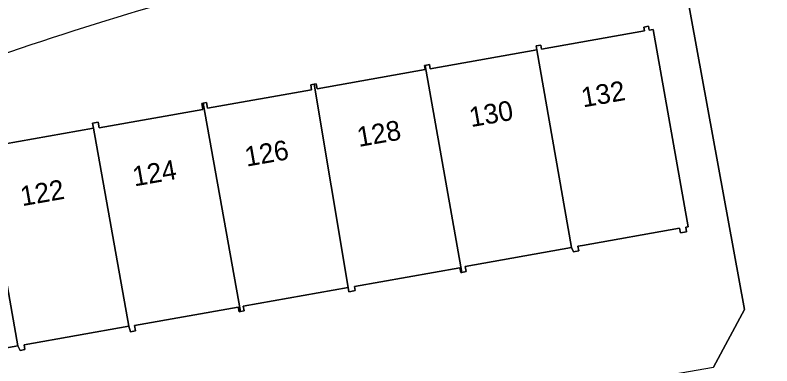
# Model space of a CAD drawing. Extents: x 157793 to 159380, y 380877 to 382313.
# Drawn here: x 158624.8 to 158663.14, y 381607.4 to 381625.18 of the extents above; entities that cross this region are included whole.
import ezdxf

# ---------------------------------------------------------------- set-up
doc = ezdxf.new("R2010")
doc.units = 0
for name, color, linetype in [('IMGEO_Erf', 7, 'Continuous'), ('IMGEO_Pand', 7, 'Continuous'), ('IMGEO_Pand_nummerreeks', 7, 'Continuous'), ('IMGEO_Rijbaan_lokaal_open', 7, 'Continuous'), ('IMGEO_Voetpad_open', 7, 'Continuous')]:
    doc.layers.add(name, color=color, linetype=linetype)

msp = doc.modelspace()

# ---------------------------------------------------------------- linework, layer by layer
at = {"layer": 'IMGEO_Erf'}
for points in [[(158621.123, 381597.537), (158625.212, 381598.264), (158625.765, 381595.149), (158627.389, 381595.432), (158626.781, 381598.852), (158626.342, 381601.325), (158629.162, 381601.826), (158631.982, 381602.327), (158634.802, 381602.828), (158637.621, 381603.329), (158640.441, 381603.83), (158643.261, 381604.331), (158646.081, 381604.832), (158648.901, 381605.333), (158651.721, 381605.834), (158654.54, 381606.335), (158655.258, 381606.463), (158657.36, 381606.837), (158660.18, 381607.338), (158661.762, 381610.261), (158658.009, 381630.795), (158634.892, 381626.493)], [(158623.432, 381618.506), (158628.768, 381619.452), (158628.723, 381619.705), (158629.004, 381619.755), (158629.054, 381619.472), (158634.314, 381620.405), (158634.259, 381620.708), (158634.335, 381620.722), (158634.501, 381620.752), (158634.552, 381620.463), (158639.824, 381621.399), (158639.779, 381621.651), (158639.955, 381621.682), (158640.056, 381621.7), (158640.101, 381621.447), (158645.572, 381622.418), (158645.535, 381622.628), (158645.576, 381622.635), (158645.791, 381622.673), (158645.828, 381622.462), (158651.228, 381623.419), (158651.196, 381623.624), (158651.437, 381623.667), (158651.474, 381623.457), (158656.693, 381624.382), (158656.658, 381624.578), (158656.891, 381624.619), (158656.926, 381624.421), (158657.121, 381624.455), (158658.895, 381614.455), (158658.782, 381614.435), (158658.824, 381614.199), (158658.51, 381614.144), (158658.468, 381614.379), (158653.545, 381613.506), (158653.316, 381613.465), (158653.359, 381613.224), (158653.087, 381613.175), (158652.994, 381613.394), (158647.608, 381612.439), (158647.655, 381612.178), (158647.435, 381612.139), (158647.379, 381612.129), (158647.336, 381612.369), (158641.99, 381611.421), (158642.027, 381611.212), (158641.814, 381611.174), (158641.713, 381611.156), (158641.676, 381611.365), (158636.357, 381610.421), (158636.398, 381610.19), (158636.219, 381610.158), (158636.143, 381610.144), (158636.101, 381610.381), (158630.845, 381609.449), (158630.893, 381609.175), (158630.644, 381609.131), (158630.553, 381609.406), (158625.25, 381608.465), (158625.293, 381608.227), (158625.057, 381608.186), (158624.937, 381608.418), (158619.53, 381607.459)]]:
    msp.add_lwpolyline(points, dxfattribs=at)
msp.add_arc((158677.96, 381467.909), 164.328, 105.19381, 111.57103, dxfattribs=at)
at = {"layer": 'IMGEO_Pand'}
for points in [[(158651.228, 381623.419), (158652.994, 381613.394), (158653.087, 381613.175), (158653.359, 381613.224), (158653.316, 381613.465), (158653.545, 381613.506), (158658.468, 381614.379), (158658.51, 381614.144), (158658.824, 381614.199), (158658.782, 381614.435), (158658.895, 381614.455), (158657.121, 381624.455), (158656.926, 381624.421), (158656.891, 381624.619), (158656.658, 381624.578), (158656.693, 381624.382), (158651.474, 381623.457), (158651.437, 381623.667), (158651.196, 381623.624)], [(158651.228, 381623.419), (158645.828, 381622.462), (158645.791, 381622.673), (158645.576, 381622.635), (158647.435, 381612.139), (158647.655, 381612.178), (158647.608, 381612.439), (158652.994, 381613.394)], [(158645.576, 381622.635), (158645.535, 381622.628), (158645.572, 381622.418), (158640.101, 381621.447), (158640.056, 381621.7), (158639.955, 381621.682), (158641.676, 381611.365), (158641.713, 381611.156), (158641.814, 381611.174), (158642.027, 381611.212), (158641.99, 381611.421), (158647.336, 381612.369), (158647.379, 381612.129), (158647.435, 381612.139)], [(158641.676, 381611.365), (158639.955, 381621.682), (158639.779, 381621.651), (158639.824, 381621.399), (158634.552, 381620.463), (158634.501, 381620.752), (158634.335, 381620.722), (158636.219, 381610.158), (158636.398, 381610.19), (158636.357, 381610.421)], [(158634.335, 381620.722), (158634.259, 381620.708), (158634.314, 381620.405), (158629.054, 381619.472), (158629.004, 381619.755), (158628.723, 381619.705), (158628.768, 381619.452), (158630.553, 381609.406), (158630.644, 381609.131), (158630.893, 381609.175), (158630.845, 381609.449), (158636.101, 381610.381), (158636.143, 381610.144), (158636.219, 381610.158)], [(158623.155, 381618.451), (158624.937, 381608.418), (158625.057, 381608.186), (158625.293, 381608.227), (158625.25, 381608.465), (158630.553, 381609.406), (158628.768, 381619.452), (158623.432, 381618.506), (158623.381, 381618.795), (158623.124, 381618.749)], [(158623.155, 381618.451), (158617.758, 381617.494), (158617.695, 381617.85), (158617.477, 381617.811), (158617.534, 381617.485), (158619.307, 381607.427), (158619.363, 381607.151), (158619.578, 381607.189), (158619.53, 381607.459), (158624.937, 381608.418)]]:
    msp.add_lwpolyline(points, close=True, dxfattribs=at)
at = {"layer": 'IMGEO_Rijbaan_lokaal_open'}
msp.add_lwpolyline([(158663.752, 381631.863), (158658.009, 381630.795), (158661.762, 381610.261), (158660.18, 381607.338)], dxfattribs=at)
at = {"layer": 'IMGEO_Voetpad_open'}
msp.add_arc((158677.96, 381467.909), 164.328, 105.19381, 111.57103, dxfattribs=at)

# ---------------------------------------------------------------- texts
at = {"layer": 'IMGEO_Pand_nummerreeks'}
for s, rotation, p in [('132', 9.9921, (158653.579, 381620.5)), ('130', 9.9921, (158647.9, 381619.5)), ('128', 9.9924, (158642.215, 381618.497)), ('126', 9.9921, (158636.528, 381617.497)), ('124', 9.9924, (158630.843, 381616.494)), ('122', 9.9921, (158625.157, 381615.493))]:
    msp.add_text(s, height=1, rotation=rotation, dxfattribs=at).set_placement(p)

doc.saveas('drawing.dxf')
